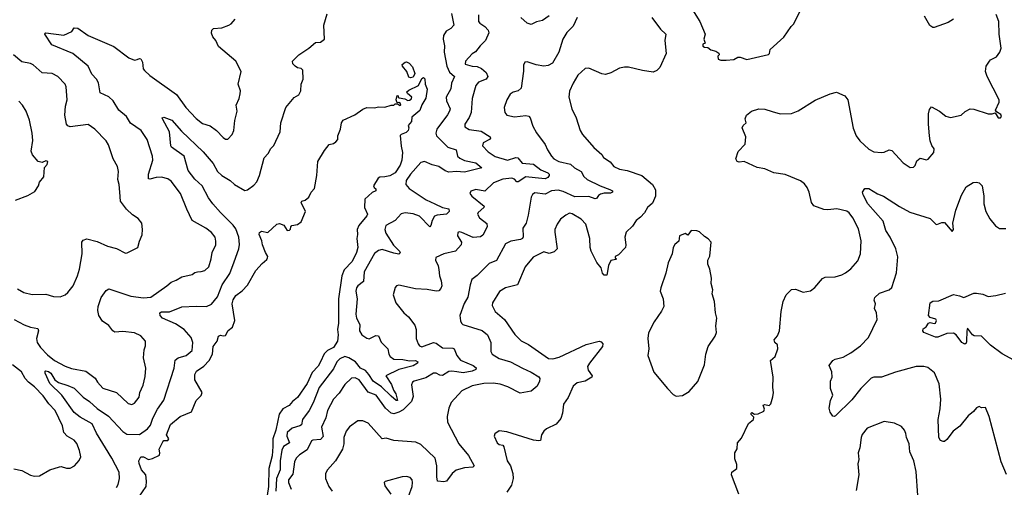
# Model space of a CAD drawing. Extents: x 2087054 to 2277909, y 548907 to 753496.
# Tile 437 of 444: x 2210331 to 2218002, y 733488 to 737128. Entities that reach past the tile are written whole.
import ezdxf

# ---------------------------------------------------------------- set-up
doc = ezdxf.new("R2010")
doc.units = 0

msp = doc.modelspace()

# ---------------------------------------------------------------- linework, layer by layer
at = {"layer": '0CON20XD'}
for points in [[(2215528.8, 737275), (2215628.8, 737115), (2215670, 737015), (2215660, 736975), (2215670, 736945), (2215653.9, 736936.1), (2215653, 736923), (2215665, 736913.3), (2215691.7, 736911.7), (2215715, 736892.5), (2215755, 736882.5), (2215778.3, 736868.3), (2215780, 736855), (2215770, 736845), (2215771.7, 736821.7), (2215793.8, 736813.8), (2215835, 736813.8)], [(2215835, 736813.8), (2215895, 736817.5), (2215925, 736836.7), (2215945, 736836.2), (2215995, 736817.5), (2216163.6, 736856.4), (2216172.5, 736865), (2216178.8, 736895), (2216285, 736992.5), (2216340, 737075), (2216362.5, 737095), (2216440, 737255)], [(2211085, 733485.5), (2211099.3, 733510.7), (2211108.2, 733555), (2211104.7, 733604.7), (2211048.5, 733715), (2210928.5, 733908.5), (2210895, 733981.5), (2210802.9, 734035), (2210755, 734070.4), (2210658.2, 734205), (2210565, 734295.6), (2210530.5, 734375), (2210529.3, 734390.7), (2210534.4, 734395.6), (2210555, 734389.6), (2210574.5, 734375), (2210604.7, 734324.7), (2210632.3, 734302.3), (2210705, 734281.2), (2210755, 734259.6), (2210825, 734189.2), (2210875, 734155.9), (2210935, 734100.2), (2211022, 734042), (2211135, 733920.9), (2211165, 733901.1), (2211265, 733898.8), (2211327.2, 733942.8), (2211348.7, 733971.3), (2211366.9, 734025), (2211403.4, 734096.6), (2211454.5, 734165), (2211534.4, 734414.4), (2211543.1, 734476.9), (2211565, 734495.6), (2211626.9, 734513.1), (2211675, 734552.5), (2211680, 734615), (2211667.5, 734655), (2211612.5, 734715), (2211545, 734760), (2211443.1, 734803.1), (2211424.2, 734825), (2211423.3, 734845), (2211435, 734854.4), (2211497, 734853), (2211595, 734892.3), (2211705, 734898.8), (2211785, 734894.7), (2211826.3, 734913.7), (2211870.7, 734969.3), (2211907.2, 735065), (2211968.7, 735151.3), (2212001.9, 735241.9), (2212038.5, 735345), (2212043.1, 735376.9), (2212039.1, 735435), (2212015, 735499.4), (2211995, 735528.8), (2211895, 735626.2), (2211836.5, 735695), (2211800.7, 735740.7), (2211752.5, 735835), (2211695, 735886.7), (2211644.3, 735954.3), (2211613.3, 736065), (2211514, 736135), (2211508, 736145), (2211498.6, 736255), (2211442.5, 736355), (2211440, 736365), (2211455, 736370), (2211515, 736346.9), (2211590.5, 736260.5), (2211759, 736099), (2211838.1, 736008.1), (2211871.3, 735945), (2211904.4, 735914.4), (2211971.1, 735875), (2212005, 735843.8), (2212085, 735798.1), (2212105, 735803.1), (2212155, 735839.4), (2212178.1, 735865), (2212200, 735915), (2212235, 736052.5), (2212266.7, 736085), (2212286.7, 736125), (2212310.5, 736149.5), (2212361.2, 736255), (2212366, 736325), (2212403.3, 736445), (2212468.3, 736521.7), (2212505.9, 736544.1), (2212521.2, 736575), (2212523.3, 736625), (2212540, 736665), (2212537.5, 736735), (2212525, 736746.7), (2212495, 736753.8), (2212476.7, 736765), (2212460, 736785), (2212457.5, 736805), (2212506.7, 736855), (2212583.6, 736906.4), (2212635, 736951.2), (2212675, 736954), (2212706.2, 736975), (2212701.2, 737085), (2212725, 737172.5)], [(2213695.5, 737175), (2213713.1, 737085), (2213690.8, 737059.2), (2213652.7, 737037.3), (2213632.5, 737005), (2213630, 736975), (2213640.3, 736925), (2213637.6, 736875), (2213658.3, 736765), (2213678.2, 736718.2), (2213717.5, 736685), (2213694.7, 736635), (2213690.2, 736589.8), (2213652.3, 736525), (2213656.2, 736495), (2213683.6, 736435), (2213680.4, 736415), (2213665, 736387.8), (2213581.6, 736275), (2213571.6, 736245), (2213578.2, 736225), (2213665.2, 736135.2), (2213730.8, 736115), (2213742.2, 736065), (2213759.3, 736049.3), (2213795, 736030.8), (2213885, 736012.7), (2213932.5, 735975), (2213795, 735940.7), (2213735, 735947), (2213675, 735941.5), (2213645, 735951.1), (2213595, 735985.8), (2213545, 735996.9), (2213485, 736022.7), (2213455, 736016.4), (2213374.7, 735925), (2213342.1, 735875), (2213338.5, 735845), (2213365.7, 735815), (2213496.9, 735725), (2213565, 735695.3), (2213625, 735665.9), (2213675, 735655.6), (2213677.5, 735635), (2213655.2, 735614.8), (2213583, 735607), (2213561.6, 735598.4), (2213543.5, 735565), (2213534.3, 735525.7), (2213525, 735516.2), (2213445, 735597.7), (2213395, 735616), (2213335, 735625.3), (2213302.7, 735617.3), (2213255, 735564.5), (2213183.8, 735525), (2213174.7, 735495), (2213184.6, 735465), (2213243.9, 735373.9), (2213290, 735325), (2213295, 735312.5), (2213285, 735303.5), (2213245, 735310.3), (2213155, 735340), (2213125, 735330.9), (2213095, 735308.2), (2213014.6, 735165), (2213009.8, 735090.2), (2212965, 735057.1), (2212955, 735040), (2212950, 735015), (2212958.9, 734955), (2212948.5, 734835), (2212955.4, 734805), (2212979.6, 734755), (2212978.1, 734705), (2212997.1, 734675), (2213035, 734648.6), (2213053.1, 734643.1), (2213105, 734668.5), (2213125, 734668), (2213147.9, 734617.9), (2213200, 734565), (2213206.7, 734525), (2213216.2, 734505), (2213245, 734485.6), (2213315, 734481.8), (2213368.9, 734471.1), (2213415, 734475.4), (2213433.8, 734465), (2213430, 734455), (2213395, 734432.5), (2213285, 734404.1), (2213183.7, 734356.3), (2213227.3, 734287.3), (2213242.8, 734242.8), (2213262.2, 734215), (2213275, 734164), (2213265, 734163.3), (2213225, 734197.2), (2213150.8, 734270.8), (2213084.1, 734314.1), (2213050.4, 734365), (2213026.1, 734396.1), (2212985, 734415.9), (2212945.8, 734465), (2212895, 734494.8), (2212864.6, 734505.4), (2212825, 734488.4), (2212802.4, 734465), (2212775, 734410.9), (2212664, 734265), (2212617.6, 734145), (2212587.3, 734085), (2212533.8, 734015), (2212525.2, 733974.8), (2212514.2, 733965), (2212453.2, 733946.8), (2212415.9, 733915), (2212411.9, 733885), (2212432.5, 733835), (2212387.1, 733805), (2212373.3, 733776.7), (2212359.8, 733695), (2212361.1, 733625), (2212330.5, 733555), (2212326.7, 733456.7)], [(2213904.2, 737165), (2213904.3, 737114.3), (2213915, 737100), (2213955, 737076), (2213980, 737045), (2213986.9, 737025), (2213960, 736965), (2213918.1, 736925), (2213882.1, 736877.9), (2213855, 736861.2), (2213803.3, 736805), (2213802.1, 736782.1), (2213855, 736765.4), (2213895, 736762.3), (2213927.9, 736747.9), (2213966, 736716), (2213977.8, 736685), (2213966, 736665), (2213905, 736641.4), (2213884.2, 736615), (2213855.6, 736515), (2213848.9, 736405), (2213833.4, 736366.6), (2213800, 736315), (2213800, 736295), (2213833.3, 736273.3), (2213925, 736259.3), (2213997.2, 736217.2), (2214000, 736205), (2213990, 736195), (2213941.7, 736168.3), (2213935.8, 736145), (2213979.8, 736099.8), (2214035, 736062.1), (2214130, 736035), (2214195, 736054.1), (2214212.5, 736052.5), (2214245, 736010.9), (2214334.1, 736004.1), (2214389.9, 735959.9), (2214445.8, 735935.8), (2214455.3, 735925), (2214455.4, 735915), (2214445, 735900.6), (2214425, 735889.6), (2214347.4, 735897.4), (2214275, 735903.7), (2214215, 735864.4), (2214205, 735865.6), (2214185, 735885.4), (2214165, 735894), (2214095, 735887), (2214022.1, 735857.9), (2213955, 735792.9), (2213885, 735805.7), (2213846.1, 735793.9), (2213838.8, 735775), (2213852.5, 735755), (2213949.2, 735675), (2213948, 735665), (2213902.9, 735627.1), (2213898.6, 735615), (2213911.9, 735585), (2213970.4, 735540.4), (2213971.8, 735515), (2213939.7, 735450.3), (2213921.8, 735438.2), (2213863.6, 735433.6), (2213775, 735471.4), (2213755, 735475.7), (2213745, 735470), (2213742.9, 735445), (2213772.5, 735395), (2213770, 735375), (2213725, 735325.6), (2213635, 735305.6), (2213573, 735277), (2213570, 735255), (2213591.4, 735211.4), (2213597.4, 735182.6), (2213601.1, 735135), (2213615.6, 735095), (2213619.4, 735055), (2213612.5, 735035), (2213595, 735018), (2213575, 735014.3), (2213505, 735027.5), (2213415, 735031.9), (2213285, 735060), (2213267.5, 735055), (2213255.9, 735044.1), (2213240, 734985), (2213260.8, 734925), (2213322.5, 734845), (2213359.2, 734815), (2213410.3, 734750.3), (2213420.8, 734715), (2213420.8, 734645), (2213434, 734605), (2213445, 734590), (2213465, 734581.2), (2213555, 734614.4), (2213575, 734608.9), (2213625, 734573.5), (2213705, 734570), (2213714.5, 734564.5), (2213735.5, 734515), (2213765, 734477.5), (2213864.2, 734435), (2213888.3, 734418.3), (2213885.8, 734405), (2213855, 734391.6), (2213785, 734378.8), (2213737.5, 734387.5), (2213697, 734393), (2213675, 734389.7), (2213625, 734358.9), (2213605, 734361.5), (2213575, 734376.4), (2213555, 734376.2), (2213495, 734338.8), (2213403.8, 734315), (2213391.2, 734305), (2213384.2, 734285.8), (2213397.1, 734195), (2213383.2, 734155), (2213317.9, 734092.1), (2213285, 734072), (2213245, 734060.5), (2213225, 734065.7), (2213180.9, 734105), (2213108.5, 734205), (2213045, 734227.5), (2212975, 734324.2), (2212945, 734339.2), (2212915, 734338), (2212865, 734289.2), (2212819.2, 734220.8), (2212775.6, 734175), (2212728.8, 734085), (2212715, 734028.8), (2212682.1, 733955), (2212695, 733882), (2212675, 733860), (2212615, 733855.3), (2212605, 733848.5), (2212571.5, 733778.5), (2212510.2, 733739.8), (2212485.3, 733714.7), (2212472.8, 733687.2), (2212458.8, 733591.2), (2212425.5, 733545), (2212423.8, 733525), (2212445, 733472.9)], [(2217418.6, 736225), (2217410, 736315), (2217411.1, 736395), (2217420, 736430), (2217435, 736450), (2217495.6, 736415.6), (2217545, 736376.2), (2217583.6, 736366.4), (2217665, 736384), (2217695.7, 736414.3), (2217735.9, 736434.1), (2217765, 736432), (2217875, 736394), (2217906.1, 736393.9), (2217931.7, 736401.7), (2217955, 736364), (2217972.5, 736365), (2217980, 736375), (2217975, 736390), (2217940, 736410), (2217933.3, 736423.3), (2217962.5, 736485), (2217962.5, 736505), (2217867.1, 736685), (2217854.3, 736725), (2217859.2, 736765), (2217886, 736805), (2217894.5, 736815.5), (2217940.8, 736839.2), (2217967.5, 736875), (2217977.1, 736905), (2217960.6, 737015), (2217960, 737115), (2217938.7, 737168.7)], [(2211245, 736816.9), (2211265, 736825.7), (2211275, 736822), (2211286.8, 736796.8), (2211293.6, 736745), (2211302.3, 736732.3), (2211344.1, 736694.1), (2211552, 736545), (2211625.8, 736445), (2211705, 736357.5), (2211755, 736319.2), (2211815, 736301.2), (2211864.2, 736264.2), (2211915, 736210), (2211935, 736198.8), (2211953, 736197), (2211986.7, 736235), (2212000, 736265), (2212006.8, 736343.2), (2212024, 736415), (2212017, 736463), (2212041.2, 736515), (2212049.5, 736550.5), (2212050, 736575), (2212032.5, 736625), (2212055.8, 736725), (2212015.7, 736805), (2211879.4, 736919.4), (2211858, 736965), (2211836, 736995), (2211826.4, 737023.6), (2211827.5, 737045), (2211842, 737058), (2211905, 737064.4), (2211960, 737085), (2211978.8, 737095), (2212008.3, 737131.7)], [(2214675, 737145.4), (2214642.3, 737077.7), (2214592.8, 737027.2), (2214561.4, 736975), (2214530.5, 736875), (2214481.1, 736788.9), (2214448.3, 736771.7), (2214415, 736765.6), (2214355, 736775.7), (2214285, 736800.8), (2214265, 736796.7), (2214256.9, 736775), (2214255.9, 736725.9), (2214238.2, 736595), (2214215, 736573.1), (2214176.4, 736563.6), (2214152.6, 736547.4), (2214125, 736503.3), (2214104.3, 736445), (2214109.2, 736405), (2214125, 736384.2), (2214185, 736370.5), (2214275, 736381.9), (2214296.6, 736376.6), (2214307.5, 736365), (2214327.8, 736297.8), (2214356.8, 736246.8), (2214425.8, 736155), (2214441.9, 736115), (2214475, 736064.3), (2214493.1, 736045), (2214531.2, 736025), (2214622.3, 736002.3), (2214653.9, 735975), (2214705, 735945.5), (2214727, 735907), (2214752.9, 735882.9), (2214853.5, 735833.5), (2214928.8, 735805), (2214948, 735795), (2214950, 735785), (2214933.5, 735776.5), (2214885, 735777.8), (2214855, 735770.7), (2214839.9, 735760.1), (2214825, 735736), (2214815, 735732.9), (2214765, 735752.7), (2214655, 735748.7), (2214565, 735791.2), (2214525, 735801.8), (2214475, 735796.2), (2214425, 735769.4), (2214345, 735780.8), (2214325, 735766.2), (2214314.3, 735745), (2214291.4, 735605), (2214276, 735545), (2214250, 735505), (2214252.6, 735437.4), (2214246.9, 735425), (2214232.5, 735417.5), (2214156.1, 735403.9), (2214116.3, 735383.7), (2214045, 735254.3), (2213989.4, 735230.6), (2213895, 735137.1), (2213852.5, 735105), (2213839.4, 735065), (2213821.7, 734968.3), (2213792.6, 734917.4), (2213760.6, 734825), (2213764.4, 734784.4), (2213772, 734765), (2213783.8, 734755), (2213935, 734707.5), (2213974.3, 734675), (2214000.6, 734615), (2214001.4, 734545), (2214010.8, 734525), (2214065, 734490.4), (2214155.7, 734465.7), (2214248.8, 734415)], [(2214455, 737158.9), (2214405, 737120.6), (2214357.7, 737112.3), (2214315, 737091.2), (2214285, 737100.8), (2214234.6, 737144.6)], [(2215255.4, 737145.4), (2215323.1, 737055), (2215364.1, 737014.1), (2215356, 736965), (2215368.1, 736865), (2215316.7, 736755), (2215295, 736731.9), (2215265, 736719.5), (2215182.1, 736732.1)], [(2217605, 737131.2), (2217565, 737106.2), (2217455, 737066.7), (2217445, 737066.7), (2217422.7, 737082.7), (2217381.2, 737155)], [(2210286.9, 734795), (2210365, 734753.3), (2210415, 734733.9), (2210472.7, 734722.7), (2210478.1, 734705), (2210462.5, 734645), (2210468.2, 734615), (2210492.1, 734575), (2210547.9, 734517.9), (2210603.1, 734475), (2210685, 734430.5), (2210735, 734412.2), (2210845, 734391.4), (2210917.6, 734337.6), (2210935.8, 734305), (2210979.5, 734259.5), (2211083.8, 734225), (2211175, 734140), (2211205, 734133.1), (2211225, 734142.5), (2211260.7, 734189.3), (2211265.7, 734225), (2211294, 734284), (2211308.6, 734351.4), (2211314, 734415), (2211296.2, 734495), (2211301.7, 734558.3), (2211310.7, 734589.3), (2211310, 734625), (2211275, 734668), (2211225, 734691.2), (2211135, 734700.8), (2211072.5, 734695), (2211055.8, 734705.8), (2211026.2, 734746.2), (2210975, 734781.4), (2210946.5, 734825), (2210939.1, 734865), (2210941.8, 734895), (2210965.4, 734965), (2211005, 735020), (2211025, 735032), (2211195.6, 734975.6), (2211295, 734963.5), (2211352.6, 734967.4), (2211478, 735055), (2211511.2, 735085), (2211550.3, 735099.7), (2211594.2, 735125.8), (2211675, 735143.8), (2211695, 735160), (2211715, 735166.2), (2211745, 735166.7), (2211773.6, 735176.4), (2211803.3, 735205), (2211823.8, 735265), (2211830, 735315), (2211858.9, 735375), (2211860, 735405), (2211852.5, 735435), (2211825, 735471.2), (2211781.2, 735505), (2211675.5, 735565.5), (2211632.3, 735652.3), (2211582.5, 735775), (2211512, 735872), (2211485, 735887.8), (2211435, 735900.9), (2211395, 735900), (2211346, 735886), (2211335, 735890), (2211333.6, 735925), (2211368.5, 736035), (2211366.2, 736065), (2211325, 736194), (2211276.7, 736265), (2211195, 736321.4), (2211164.1, 736374.1), (2211103.8, 736423.8), (2211058.5, 736495), (2211025, 736528.1), (2210959.1, 736559.1), (2210945.6, 736635.6), (2210929.2, 736665), (2210891.9, 736705), (2210865, 736766.2), (2210745, 736865.8), (2210582.5, 736932.5), (2210527.5, 737015), (2210528.3, 737021.7), (2210535, 737026.2), (2210675, 737006.9), (2210736.7, 737035), (2210755.8, 737064.2), (2210785, 737061.8), (2210865, 737005.5), (2211065, 736918.9), (2211181.7, 736831.7), (2211225, 736813.5), (2211245, 736816.9)], [(2210313.4, 735033.4), (2210363.4, 735003.4), (2210428.8, 734988.8), (2210535, 734992), (2210595, 734973.8), (2210645, 734971.2), (2210685, 734986.2), (2210705, 735003.3), (2210746.2, 735055), (2210780.8, 735135), (2210796.5, 735185), (2210817.1, 735305), (2210814.3, 735395), (2210825, 735411.2), (2210855, 735420.8), (2210935, 735400), (2211016.1, 735366.1), (2211085.8, 735345.8), (2211155, 735311.2), (2211167.7, 735312.3), (2211252.5, 735355), (2211263.3, 735405), (2211285.9, 735454.1), (2211288.8, 735495), (2211282.5, 735545), (2211255, 735580), (2211209.5, 735609.5), (2211163, 735653), (2211116.2, 735715), (2211112.2, 735785), (2211106.9, 735845), (2211094.3, 735885), (2211100.8, 735945), (2211094, 735985), (2211058.6, 736045), (2211023.7, 736153.7), (2211005.5, 736185.5), (2210915, 736276), (2210865, 736312.9), (2210725, 736292.9), (2210705, 736302), (2210695.8, 736315), (2210683.5, 736385), (2210688.1, 736455), (2210702, 736505), (2210692.9, 736605), (2210684.2, 736625), (2210628.6, 736685), (2210585, 736709.6), (2210506.7, 736715), (2210435, 736775.7), (2210415, 736785.6), (2210348.7, 736798.7), (2210283.2, 736853.2)], [(2213375, 736676), (2213361.4, 736681.4), (2213346.2, 736725), (2213312, 736765), (2213311.7, 736778.3), (2213333, 736797), (2213345, 736798.8), (2213365, 736789.2), (2213391.5, 736761.5), (2213408, 736708), (2213395, 736681.2), (2213375, 736676)], [(2215182.1, 736732.1), (2215072.7, 736757.3), (2215041.7, 736758.3), (2215005, 736750.8), (2214935, 736712.9), (2214895, 736700.8), (2214865, 736707.5), (2214765, 736750), (2214735, 736748), (2214679.2, 736695), (2214643.1, 736635), (2214615, 736572.5), (2214610, 736525), (2214631.4, 736435), (2214665.7, 736365), (2214697.5, 736265), (2214715, 736234), (2214805, 736132.5), (2214865, 736078.8), (2214878.8, 736055), (2214930.7, 736020.7), (2214959.2, 735985), (2215005, 735964.6), (2215063.3, 735953.3), (2215178, 735915), (2215260, 735845), (2215283.4, 735803.4), (2215285.4, 735755), (2215260, 735700), (2215221.1, 735665), (2215198.9, 735625), (2215168.3, 735591.7), (2215134, 735565), (2215105, 735520), (2215055.8, 735475), (2215046, 735435), (2215053.3, 735375), (2215050, 735355), (2214995, 735296.7), (2214970, 735285), (2214970, 735275), (2214980, 735265), (2214975, 735260), (2214935, 735252.5), (2214917.5, 735215), (2214905, 735140), (2214885, 735140), (2214872, 735155), (2214861.2, 735195), (2214827.3, 735237.3), (2214782.9, 735325), (2214774.2, 735355), (2214772.9, 735425), (2214742.5, 735535), (2214705.4, 735575.4), (2214635, 735616), (2214615, 735621.2), (2214585, 735606.2), (2214545, 735576.2), (2214517.5, 735535), (2214500.8, 735495), (2214499.2, 735475), (2214518, 735345), (2214495, 735320), (2214455, 735308.8), (2214415, 735320), (2214330.7, 735279.3), (2214268.6, 735205), (2214208.8, 735065), (2214115, 735040), (2214069.3, 735010.7), (2214014.3, 734925), (2214013, 734903), (2214035.6, 734855.6), (2214108.1, 734795), (2214187.2, 734677.2), (2214238.9, 734628.9), (2214295, 734598.9), (2214451.1, 734491.1), (2214485, 734487.8), (2214535, 734500), (2214745, 734599.4), (2214845, 734624.2), (2214860.6, 734620.6), (2214874.2, 734605), (2214872.5, 734585), (2214770, 734455), (2214755, 734427.5), (2214759.7, 734399.7), (2214791.2, 734355), (2214787.5, 734345), (2214736.9, 734313.1), (2214675, 734300.9), (2214643.5, 734275), (2214605, 734185.8), (2214568.6, 734135), (2214560, 734065), (2214546.2, 734023.8), (2214510.7, 733979.3), (2214435, 733942.5), (2214413.8, 733925), (2214396, 733895), (2214387.5, 733852.5), (2214375, 733848.8), (2214335, 733854), (2214125, 733918.8), (2214065, 733926.7), (2214032.5, 733905), (2214026.7, 733885), (2214051.2, 733835), (2214065, 733821.2), (2214095, 733816.7), (2214102.5, 733802.5), (2214127.5, 733695), (2214154, 733655), (2214174, 733595), (2214175.6, 733555), (2214163.6, 733505), (2214125, 733449.2)], [(2211258.2, 733411.8), (2211315, 733493.3), (2211319.5, 733535), (2211314.4, 733585), (2211280.6, 733625), (2211261.9, 733671.9), (2211258.8, 733695), (2211273.8, 733726.2), (2211295, 733723.8), (2211335, 733703.5), (2211365, 733710.9), (2211421.2, 733738.8), (2211423.8, 733755), (2211416.2, 733785), (2211447.3, 733842.7), (2211455, 733851.2), (2211485, 733852), (2211493.8, 733865), (2211474, 733895), (2211505, 733975.8), (2211581.4, 734038.6), (2211670, 734075), (2211706.4, 734163.6), (2211745, 734202.5), (2211753.3, 734225), (2211695.8, 734325), (2211695, 734366.7), (2211709.4, 734390.6), (2211765, 734430.5), (2211808.2, 734475), (2211833.5, 734525), (2211838, 734585), (2211870, 734625), (2211880, 734665), (2211895, 734673.3), (2211916.4, 734666.4), (2211935, 734670), (2211955, 734707.5), (2211987.5, 734735), (2212006.7, 734785), (2211986.2, 734915), (2211993.7, 734946.3), (2212015, 734981.2), (2212065, 735017.5), (2212105, 735060), (2212171.2, 735175), (2212218.8, 735231.2), (2212255, 735261.2), (2212262, 735275), (2212264, 735285), (2212245.4, 735315.4), (2212222.9, 735375), (2212217.3, 735407.3), (2212197.5, 735455), (2212198.6, 735471.4), (2212215, 735482), (2212265, 735470), (2212334.5, 735535.5), (2212355, 735542), (2212388.6, 735528.6), (2212415, 735487.5), (2212431.7, 735488.3), (2212441.7, 735498.3), (2212442.5, 735515), (2212450, 735525), (2212495, 735532.5), (2212525, 735553.3), (2212556.9, 735635), (2212522.5, 735705), (2212530, 735715), (2212555, 735723.3), (2212582.5, 735745), (2212602.5, 735785), (2212627.5, 735815), (2212645.5, 735915), (2212654.4, 736025), (2212705, 736110), (2212742.5, 736155), (2212775, 736163.3), (2212795, 736176.7), (2212808.8, 736195), (2212810, 736225), (2212831.2, 736275), (2212837.5, 736325), (2212851.2, 736345), (2212942.7, 736387.3), (2213005, 736431.2), (2213035, 736443.8), (2213095, 736442.5), (2213125, 736450), (2213175, 736446.2), (2213225, 736462.5), (2213245, 736462.5), (2213257, 736473), (2213275, 736472.5), (2213295, 736460), (2213300, 736465), (2213297.5, 736475), (2213285, 736482.5), (2213271.7, 736481.7), (2213263.6, 736503.6), (2213271.7, 736538.3), (2213280, 736535), (2213280, 736525), (2213288.3, 736518.3), (2213332.3, 736512.3), (2213355, 736500), (2213368.3, 736501.7), (2213380, 736510), (2213386.7, 736525), (2213352.3, 736552.3), (2213346.7, 736565), (2213361.4, 736578.6), (2213436.7, 736615), (2213465, 736670), (2213477, 736677), (2213486.4, 736666.4), (2213488.8, 736625), (2213505.9, 736585.9), (2213493.9, 736516.1), (2213463.3, 736465), (2213448.3, 736421.7), (2213385, 736370), (2213382.5, 736335), (2213357.5, 736305), (2213363.3, 736285), (2213356.2, 736265), (2213340.9, 736249.1), (2213302.5, 736235), (2213294.2, 736225.8), (2213302.3, 736142.3), (2213313.3, 736095), (2213307.5, 736035), (2213295.6, 735995), (2213255, 735936), (2213215, 735913.3), (2213176.1, 735903.9), (2213137, 735903), (2213122.5, 735895), (2213087.5, 735835), (2213091.7, 735821.7), (2213105, 735810), (2213105.7, 735794.3), (2213077.7, 735782.3), (2213020.5, 735729.5), (2213016.7, 735665), (2213041.2, 735615), (2213035, 735600), (2212973.3, 735525), (2212960, 735495), (2212963.8, 735455), (2212958, 735425), (2212964.2, 735355), (2212955.4, 735315), (2212920.6, 735245), (2212859.1, 735180.9), (2212841.5, 735135), (2212814.6, 734955), (2212815.6, 734765), (2212805.8, 734715), (2212810.8, 734675), (2212807.5, 734625), (2212775.8, 734575), (2212727.9, 734552.1), (2212702.3, 734527.7), (2212673.2, 734465), (2212655, 734430), (2212609.2, 734380.7), (2212571.1, 734295), (2212495, 734186.2), (2212455, 734155.8), (2212429.2, 734125), (2212380.6, 734099.4), (2212352.5, 734057.5), (2212326.6, 733933.4), (2212302.3, 733865), (2212304.2, 733805), (2212297.3, 733732.7), (2212273, 733635), (2212269.2, 733495), (2212258.8, 733425)], [(2215932.5, 733435), (2215877.5, 733585), (2215880, 733605), (2215917.5, 733635), (2215916.7, 733665), (2215901.2, 733708.8), (2215902.5, 733755), (2215921.7, 733788.3), (2215922.5, 733835), (2215955, 733870), (2216007.5, 733985), (2216047.5, 734015), (2216050, 734035), (2216030, 734055), (2216030, 734065), (2216035, 734070), (2216055, 734057.5), (2216085, 734058.8), (2216129.3, 734080.7), (2216132.5, 734095), (2216123.8, 734126.2), (2216135, 734132.5), (2216170, 734125), (2216181.7, 734138.3), (2216199.2, 734190.8), (2216204, 734225), (2216198.8, 734265), (2216200.8, 734345), (2216180.8, 734475), (2216217.8, 734505), (2216238.1, 734565), (2216235.5, 734595.5), (2216215, 734616.2), (2216207.5, 734635), (2216234.4, 734665.6), (2216250, 734705), (2216262.5, 734855), (2216280, 734935), (2216302.5, 734985), (2216345, 735026.7), (2216375, 735030), (2216435, 735007.5), (2216491.7, 735018.3), (2216526.4, 735043.6), (2216586.4, 735113.6), (2216605, 735122.5), (2216685, 735126.7), (2216735, 735142), (2216765, 735156.2), (2216805, 735188.8), (2216859.7, 735250.3), (2216882, 735305), (2216885.6, 735405.6), (2216865, 735498.8), (2216822.5, 735585), (2216793.2, 735623.2), (2216775, 735637.1), (2216696.6, 735656.6), (2216627.3, 735647.3), (2216595, 735649.2), (2216518.3, 735678.3), (2216500.8, 735705), (2216481.1, 735785), (2216465, 735822), (2216445, 735850), (2216413.7, 735873.7), (2216295, 735922.2), (2216206.7, 735935), (2216135, 735967.8), (2216075, 735978.5), (2215975, 736023.8), (2215935, 736018.8), (2215920, 736025), (2215910, 736045), (2215928.3, 736101.7), (2215981.7, 736158.3), (2215987.5, 736215), (2215960, 736285), (2215967, 736303), (2215990, 736325), (2215982.5, 736355), (2215992.5, 736385), (2216032.5, 736415), (2216090, 736435), (2216135, 736431.9), (2216194.4, 736414.4), (2216255, 736394.4), (2216342.7, 736397.3), (2216395, 736418), (2216528.8, 736501.2), (2216645, 736551.2), (2216695, 736562.5), (2216760, 736535), (2216782.5, 736505), (2216824.3, 736284.3), (2216848, 736225), (2216876, 736185), (2216945, 736120), (2216985, 736100), (2217045, 736094.2), (2217065, 736096), (2217105, 736113.8), (2217125, 736110), (2217214.5, 736014.5), (2217267, 735977), (2217295, 735980), (2217307, 735993), (2217321.2, 736028.8), (2217345, 736050), (2217395, 736037.5), (2217408.3, 736041.7), (2217453.8, 736095), (2217455, 736122.5), (2217437.3, 736147.3), (2217422.9, 736185), (2217418.6, 736225)], [(2210298.3, 735721.7), (2210395, 735760), (2210448.3, 735791.7), (2210476.7, 735835), (2210486.4, 735863.6), (2210520, 735905), (2210523, 735977), (2210545, 736000), (2210550, 736025), (2210535, 736030), (2210505, 736016.7), (2210475, 736023.3), (2210430, 736075), (2210421.2, 736105), (2210432.3, 736187.7), (2210428.6, 736245), (2210406.8, 736346.8), (2210382, 736415), (2210353, 736463), (2210325, 736493.8)], [(2218017.9, 733587.9), (2217976, 733686), (2217885, 734040), (2217855, 734110), (2217825, 734107.5), (2217805, 734117.5), (2217785, 734106.7), (2217762.1, 734077.9), (2217720, 734045), (2217655, 733963.8), (2217604.5, 733925.5), (2217555, 733858.8), (2217535, 733843.3), (2217525, 733843.3), (2217505, 733853.3), (2217492, 733875), (2217487.5, 734015), (2217502.2, 734097.8), (2217506.9, 734175), (2217494.3, 734294.3), (2217458.6, 734378.6), (2217405, 734420), (2217375, 734428), (2217315, 734428), (2217155, 734382.9), (2217045, 734344.3), (2216985.8, 734344.2), (2216965, 734338), (2216885, 734257.5), (2216815, 734167.5), (2216686.7, 734045), (2216675, 734040), (2216665, 734042.5), (2216645, 734072.5), (2216636, 734105), (2216647.6, 734162.4), (2216665.8, 734205), (2216647.7, 734257.7), (2216646.4, 734313.6), (2216660, 734345), (2216657.5, 734387.5), (2216636.2, 734435), (2216665, 734474), (2216685, 734485.8), (2216745, 734501.9), (2216805, 734533.6), (2216880.9, 734589.1), (2216943.5, 734655), (2217010, 734795), (2217006, 734845), (2216990.5, 734880.5), (2216998, 734915), (2216988.8, 734945), (2216992, 734965), (2217030.3, 734999.7), (2217103.9, 735026.1), (2217125, 735042.5), (2217162.1, 735157.9), (2217173, 735283), (2217156.9, 735345), (2217112.5, 735435), (2217077.7, 735487.7), (2217059.1, 735559.1), (2216939.4, 735695), (2216902, 735765), (2216898, 735785), (2216915, 735814), (2216946.2, 735815), (2217015, 735772), (2217060, 735755), (2217185, 735672.7), (2217265, 735630.5), (2217425, 735579.2), (2217467, 735537), (2217475.9, 735534.1), (2217515, 735550), (2217535, 735550), (2217595, 735480), (2217607.1, 735495), (2217600, 735545), (2217624.4, 735645), (2217667.6, 735762.4), (2217705, 735826.2), (2217758.3, 735861.7), (2217785, 735862.5), (2217805, 735856.7), (2217828, 735835), (2217842.2, 735755), (2217843.3, 735695), (2217858.6, 735635), (2217887.9, 735577.9), (2217933, 735523), (2217965, 735503.3), (2218013.6, 735503.6)], [(2215445, 734197.5), (2215495, 734202.5), (2215545.9, 734234.1), (2215615, 734312.5), (2215665, 734440), (2215676.2, 734525), (2215693.8, 734585), (2215748.8, 734665), (2215758.3, 734691.7), (2215753.3, 734745), (2215763.3, 734805), (2215751.2, 734845), (2215743.8, 734935), (2215726.2, 734995), (2215730, 735025), (2215716.7, 735075), (2215720, 735115), (2215706.4, 735186.4), (2215692.5, 735225), (2215692.5, 735255), (2215707, 735287), (2215716.7, 735395), (2215695, 735422.5), (2215665, 735440), (2215625.8, 735475.8), (2215605, 735483.8), (2215563, 735487), (2215535, 735450), (2215515, 735462.5), (2215470, 735445), (2215466.7, 735403.3), (2215435, 735376.7), (2215422, 735355), (2215414.1, 735305.9), (2215382, 735235), (2215363.8, 735155), (2215325, 735040), (2215321.2, 735015), (2215344, 734955), (2215348, 734895), (2215331.2, 734858.8), (2215273.8, 734775), (2215229.5, 734690.5), (2215224.1, 734645.9), (2215231.9, 734565), (2215223.8, 734515), (2215271.2, 734385), (2215376.7, 734256.7), (2215420.7, 734210.7), (2215445, 734197.5)], [(2218105, 734462.2), (2217985, 734525.6), (2217893.8, 734593.8), (2217825, 734664.5), (2217767.4, 734667.4), (2217753.8, 734673.8), (2217715, 734727.5), (2217708.6, 734705), (2217707.8, 734622.2), (2217705, 734610), (2217695, 734602.5), (2217671.2, 734615), (2217625.5, 734675.5), (2217606.8, 734686.8), (2217555, 734685.6), (2217485, 734657.5), (2217465.6, 734655.6), (2217375, 734693.3), (2217366.7, 734705), (2217368.3, 734721.7), (2217393, 734737), (2217410, 734765), (2217425, 734770), (2217455, 734762), (2217465, 734766.7), (2217473.8, 734785), (2217467.3, 734797.3), (2217425, 734810), (2217410, 734825), (2217424, 734925), (2217445, 734936.1), (2217491.5, 734938.5), (2217605, 734988.5), (2217653, 734977), (2217686.4, 734966.4), (2217765, 734998), (2217785, 735000), (2217835, 734990), (2217875, 734973.8), (2217935, 734980), (2218011.7, 734998.3)], [(2210285, 733630.8), (2210347.3, 733617.3), (2210415, 733582.5), (2210445, 733574), (2210485, 733576.7), (2210565, 733623.3), (2210641.7, 733648.3), (2210655, 733650), (2210695, 733636.7), (2210725, 733636.7), (2210757.5, 733655), (2210795, 733697.5), (2210806.7, 733725), (2210796, 733775), (2210775, 733830), (2210756.2, 733855), (2210701.2, 733885), (2210674.5, 733914.5), (2210664.3, 733965), (2210606.2, 734085), (2210557.7, 734137.7), (2210515, 734199.4), (2210445, 734270.7), (2210400, 734305), (2210374.5, 734335), (2210345, 734385.6), (2210275, 734442.2)], [(2214248.8, 734415), (2214315.3, 734385.3), (2214375, 734346.7), (2214382.2, 734335), (2214380.8, 734315), (2214362, 734275), (2214314.3, 734235.7), (2214231.1, 734221.1), (2214135, 734270), (2214075, 734291.1), (2214020.8, 734299.2), (2213947.5, 734295), (2213855, 734277.1), (2213775, 734238.1), (2213693, 734147), (2213674.6, 734105), (2213662, 734038), (2213665, 733996), (2213751.8, 733825), (2213826.8, 733735), (2213872.5, 733655), (2213860, 733645), (2213795, 733640), (2213731.2, 733621.2), (2213700.5, 733595), (2213655, 733536), (2213635, 733530), (2213586.7, 733536.7), (2213580.2, 733570.2), (2213581.6, 733655), (2213568.2, 733715), (2213455, 733821.5), (2213418.1, 733838.1), (2213245, 733851.5), (2213185, 733870), (2213155, 733864.3), (2213046.3, 733986.3), (2213005, 734005.7), (2212965, 734006), (2212900.6, 733959.4), (2212874.2, 733925), (2212855.6, 733875), (2212856.2, 733825), (2212844.5, 733785), (2212790.6, 733695), (2212729.2, 733625), (2212713.1, 733595), (2212714.4, 733555), (2212738.6, 733495), (2212765, 733458)], [(2217328.6, 733425), (2217315, 733610), (2217296.7, 733695), (2217265.8, 733765), (2217259.2, 733825), (2217239.2, 733875), (2217235.7, 733905.7), (2217225, 733932.5), (2217201.2, 733961.2), (2217145, 733986.7), (2217065, 734000), (2216932.1, 733947.9), (2216895, 733900), (2216885.8, 733875), (2216875.7, 733795), (2216863.6, 733755), (2216868.5, 733705), (2216860.9, 733670.9), (2216867.5, 733585), (2216848.3, 733461.7)], [(2213358.8, 733415), (2213387.5, 733495), (2213391.2, 733525), (2213388.8, 733545), (2213373.9, 733563.9), (2213345, 733571.2), (2213311.7, 733568.3), (2213178.3, 733531.7), (2213170, 733525), (2213175, 733500), (2213223.6, 733433.6)]]:
    msp.add_lwpolyline(points, dxfattribs=at)

doc.saveas('drawing.dxf')
